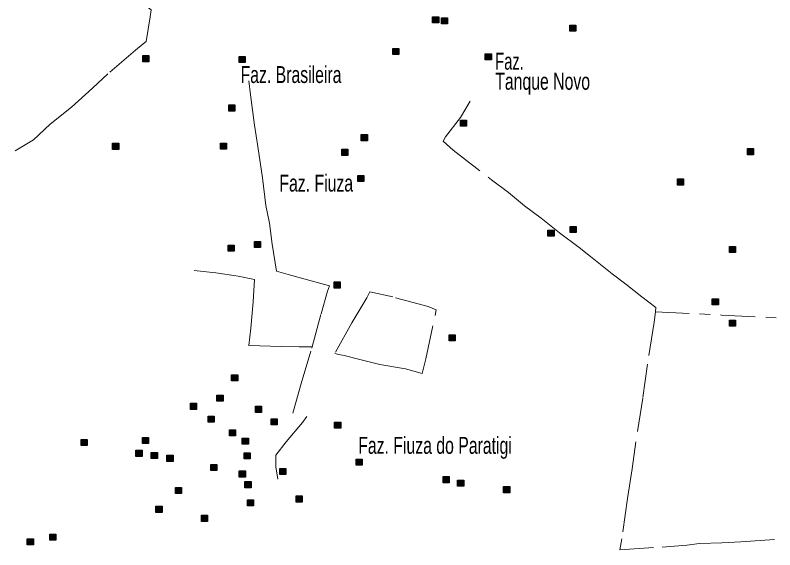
# Model space of a CAD drawing. Extents: x 445.6 to 500, y 8618.1 to 8673.4.
# Drawn here: x 445.62 to 452.83, y 8639.19 to 8644.26 of the extents above; entities that cross this region are included whole.
import ezdxf
from ezdxf.enums import TextEntityAlignment as Align

# ---------------------------------------------------------------- set-up
doc = ezdxf.new("R2010")
doc.units = 0
doc.header["$LTSCALE"] = 0.064
doc.linetypes.add('DOT_DASHED', pattern=[7.7, 5, -1.2, 0.3, -1.2])
doc.layers.add('2', color=7, linetype='Continuous', lineweight=25)
doc.layers.add('22', color=7, linetype='DOT_DASHED', lineweight=13)
doc.layers.add('61', color=7, linetype='Continuous')

msp = doc.modelspace()

# ---------------------------------------------------------------- hatches: boundary and pattern name
at = {"layer": '2'}
for points in [[(449.5825, 8644.2428), (449.6405, 8644.2428), (449.6405, 8644.1848), (449.5825, 8644.1848)], [(449.6669, 8644.2326), (449.7249, 8644.2326), (449.7249, 8644.1746), (449.6669, 8644.1746)], [(450.8829, 8644.1648), (450.9409, 8644.1648), (450.9409, 8644.1068), (450.8829, 8644.1068)], [(449.2041, 8643.9423), (449.2621, 8643.9423), (449.2621, 8643.8843), (449.2041, 8643.8843)], [(446.8327, 8643.8745), (446.8907, 8643.8745), (446.8907, 8643.8165), (446.8327, 8643.8165)], [(447.7481, 8643.8677), (447.8061, 8643.8677), (447.8061, 8643.8097), (447.7481, 8643.8097)], [(450.0823, 8643.8914), (450.1403, 8643.8914), (450.1403, 8643.8334), (450.0823, 8643.8334)], [(447.6501, 8643.4069), (447.7081, 8643.4069), (447.7081, 8643.3489), (447.6501, 8643.3489)], [(449.8464, 8643.2629), (449.9044, 8643.2629), (449.9044, 8643.2049), (449.8464, 8643.2049)], [(448.9063, 8643.1257), (448.9643, 8643.1257), (448.9643, 8643.0677), (448.9063, 8643.0677)], [(446.547, 8643.0445), (446.605, 8643.0445), (446.605, 8642.9865), (446.547, 8642.9865)], [(447.5695, 8643.046), (447.6275, 8643.046), (447.6275, 8642.988), (447.5695, 8642.988)], [(448.7209, 8642.9868), (448.7789, 8642.9868), (448.7789, 8642.9288), (448.7209, 8642.9288)], [(452.5694, 8642.9937), (452.6274, 8642.9937), (452.6274, 8642.9357), (452.5694, 8642.9357)], [(448.8725, 8642.7395), (448.9305, 8642.7395), (448.9305, 8642.6815), (448.8725, 8642.6815)], [(451.904, 8642.7057), (451.962, 8642.7057), (451.962, 8642.6477), (451.904, 8642.6477)], [(450.6768, 8642.2212), (450.7348, 8642.2212), (450.7348, 8642.1632), (450.6768, 8642.1632)], [(450.8858, 8642.2555), (450.9438, 8642.2555), (450.9438, 8642.1975), (450.8858, 8642.1975)], [(447.6434, 8642.0789), (447.7014, 8642.0789), (447.7014, 8642.0209), (447.6434, 8642.0209)], [(447.8933, 8642.1128), (447.9513, 8642.1128), (447.9513, 8642.0548), (447.8933, 8642.0548)], [(452.3971, 8642.0653), (452.4551, 8642.0653), (452.4551, 8642.0073), (452.3971, 8642.0073)], [(448.6487, 8641.7296), (448.7067, 8641.7296), (448.7067, 8641.6716), (448.6487, 8641.6716)], [(452.235, 8641.5706), (452.293, 8641.5706), (452.293, 8641.5126), (452.235, 8641.5126)], [(452.3971, 8641.3674), (452.4551, 8641.3674), (452.4551, 8641.3094), (452.3971, 8641.3094)], [(449.7388, 8641.2288), (449.7968, 8641.2288), (449.7968, 8641.1708), (449.7388, 8641.1708)], [(447.6759, 8640.8494), (447.7339, 8640.8494), (447.7339, 8640.7914), (447.6759, 8640.7914)], [(447.5374, 8640.6562), (447.5954, 8640.6562), (447.5954, 8640.5982), (447.5374, 8640.5982)], [(447.2847, 8640.5795), (447.3427, 8640.5795), (447.3427, 8640.5215), (447.2847, 8640.5215)], [(447.9022, 8640.5512), (447.9602, 8640.5512), (447.9602, 8640.4932), (447.9022, 8640.4932)], [(447.4538, 8640.4574), (447.5118, 8640.4574), (447.5118, 8640.3994), (447.4538, 8640.3994)], [(448.0508, 8640.4326), (448.1088, 8640.4326), (448.1088, 8640.3746), (448.0508, 8640.3746)], [(448.6534, 8640.4018), (448.7114, 8640.4018), (448.7114, 8640.3438), (448.6534, 8640.3438)], [(447.6556, 8640.3276), (447.7136, 8640.3276), (447.7136, 8640.2696), (447.6556, 8640.2696)], [(446.2486, 8640.236), (446.3066, 8640.236), (446.3066, 8640.178), (446.2486, 8640.178)], [(446.8296, 8640.2563), (446.8876, 8640.2563), (446.8876, 8640.1983), (446.8296, 8640.1983)], [(447.7772, 8640.2497), (447.8352, 8640.2497), (447.8352, 8640.1917), (447.7772, 8640.1917)], [(446.7688, 8640.1344), (446.8268, 8640.1344), (446.8268, 8640.0764), (446.7688, 8640.0764)], [(446.914, 8640.114), (446.972, 8640.114), (446.972, 8640.056), (446.914, 8640.056)], [(447.0627, 8640.0869), (447.1207, 8640.0869), (447.1207, 8640.0289), (447.0627, 8640.0289)], [(447.7941, 8640.1108), (447.8521, 8640.1108), (447.8521, 8640.0528), (447.7941, 8640.0528)], [(448.8572, 8640.0498), (448.9152, 8640.0498), (448.9152, 8639.9918), (448.8572, 8639.9918)], [(447.4781, 8639.9994), (447.5361, 8639.9994), (447.5361, 8639.9414), (447.4781, 8639.9414)], [(447.7483, 8639.9384), (447.8063, 8639.9384), (447.8063, 8639.8804), (447.7483, 8639.8804)], [(448.1333, 8639.9621), (448.1913, 8639.9621), (448.1913, 8639.9041), (448.1333, 8639.9041)], [(447.8023, 8639.8368), (447.8603, 8639.8368), (447.8603, 8639.7788), (447.8023, 8639.7788)], [(449.6813, 8639.8842), (449.7393, 8639.8842), (449.7393, 8639.8262), (449.6813, 8639.8262)], [(449.8198, 8639.8503), (449.8778, 8639.8503), (449.8778, 8639.7923), (449.8198, 8639.7923)], [(447.1437, 8639.7826), (447.2017, 8639.7826), (447.2017, 8639.7246), (447.1437, 8639.7246)], [(450.2555, 8639.7894), (450.3135, 8639.7894), (450.3135, 8639.7314), (450.2555, 8639.7314)], [(448.2887, 8639.7013), (448.3467, 8639.7013), (448.3467, 8639.6433), (448.2887, 8639.6433)], [(447.826, 8639.664), (447.884, 8639.664), (447.884, 8639.606), (447.826, 8639.606)], [(446.9579, 8639.603), (447.0159, 8639.603), (447.0159, 8639.545), (446.9579, 8639.545)], [(447.3902, 8639.5183), (447.4482, 8639.5183), (447.4482, 8639.4603), (447.3902, 8639.4603)], [(445.9513, 8639.3388), (446.0093, 8639.3388), (446.0093, 8639.2808), (445.9513, 8639.2808)], [(445.7385, 8639.2947), (445.7965, 8639.2947), (445.7965, 8639.2367), (445.7385, 8639.2367)]]:
    msp.add_hatch(color=256, dxfattribs=at).paths.add_polyline_path(points)

# ---------------------------------------------------------------- linework, layer by layer
for points in [[(449.5825, 8644.2428), (449.6405, 8644.2428), (449.6405, 8644.1848), (449.5825, 8644.1848)], [(449.6669, 8644.2326), (449.7249, 8644.2326), (449.7249, 8644.1746), (449.6669, 8644.1746)], [(450.8829, 8644.1648), (450.9409, 8644.1648), (450.9409, 8644.1068), (450.8829, 8644.1068)], [(449.2041, 8643.9423), (449.2621, 8643.9423), (449.2621, 8643.8843), (449.2041, 8643.8843)], [(446.8327, 8643.8745), (446.8907, 8643.8745), (446.8907, 8643.8165), (446.8327, 8643.8165)], [(447.7481, 8643.8677), (447.8061, 8643.8677), (447.8061, 8643.8097), (447.7481, 8643.8097)], [(450.0823, 8643.8914), (450.1403, 8643.8914), (450.1403, 8643.8334), (450.0823, 8643.8334)], [(447.6501, 8643.4069), (447.7081, 8643.4069), (447.7081, 8643.3489), (447.6501, 8643.3489)], [(449.8464, 8643.2629), (449.9044, 8643.2629), (449.9044, 8643.2049), (449.8464, 8643.2049)], [(448.9063, 8643.1257), (448.9643, 8643.1257), (448.9643, 8643.0677), (448.9063, 8643.0677)], [(446.547, 8643.0445), (446.605, 8643.0445), (446.605, 8642.9865), (446.547, 8642.9865)], [(447.5695, 8643.046), (447.6275, 8643.046), (447.6275, 8642.988), (447.5695, 8642.988)], [(448.7209, 8642.9868), (448.7789, 8642.9868), (448.7789, 8642.9288), (448.7209, 8642.9288)], [(452.5694, 8642.9937), (452.6274, 8642.9937), (452.6274, 8642.9357), (452.5694, 8642.9357)], [(448.8725, 8642.7395), (448.9305, 8642.7395), (448.9305, 8642.6815), (448.8725, 8642.6815)], [(451.904, 8642.7057), (451.962, 8642.7057), (451.962, 8642.6477), (451.904, 8642.6477)], [(450.6768, 8642.2212), (450.7348, 8642.2212), (450.7348, 8642.1632), (450.6768, 8642.1632)], [(450.8858, 8642.2555), (450.9438, 8642.2555), (450.9438, 8642.1975), (450.8858, 8642.1975)], [(447.6434, 8642.0789), (447.7014, 8642.0789), (447.7014, 8642.0209), (447.6434, 8642.0209)], [(447.8933, 8642.1128), (447.9513, 8642.1128), (447.9513, 8642.0548), (447.8933, 8642.0548)], [(452.3971, 8642.0653), (452.4551, 8642.0653), (452.4551, 8642.0073), (452.3971, 8642.0073)], [(448.6487, 8641.7296), (448.7067, 8641.7296), (448.7067, 8641.6716), (448.6487, 8641.6716)], [(452.235, 8641.5706), (452.293, 8641.5706), (452.293, 8641.5126), (452.235, 8641.5126)], [(452.3971, 8641.3674), (452.4551, 8641.3674), (452.4551, 8641.3094), (452.3971, 8641.3094)], [(449.7388, 8641.2288), (449.7968, 8641.2288), (449.7968, 8641.1708), (449.7388, 8641.1708)], [(447.6759, 8640.8494), (447.7339, 8640.8494), (447.7339, 8640.7914), (447.6759, 8640.7914)], [(447.5374, 8640.6562), (447.5954, 8640.6562), (447.5954, 8640.5982), (447.5374, 8640.5982)], [(447.2847, 8640.5795), (447.3427, 8640.5795), (447.3427, 8640.5215), (447.2847, 8640.5215)], [(447.9022, 8640.5512), (447.9602, 8640.5512), (447.9602, 8640.4932), (447.9022, 8640.4932)], [(447.4538, 8640.4574), (447.5118, 8640.4574), (447.5118, 8640.3994), (447.4538, 8640.3994)], [(448.0508, 8640.4326), (448.1088, 8640.4326), (448.1088, 8640.3746), (448.0508, 8640.3746)], [(448.6534, 8640.4018), (448.7114, 8640.4018), (448.7114, 8640.3438), (448.6534, 8640.3438)], [(447.6556, 8640.3276), (447.7136, 8640.3276), (447.7136, 8640.2696), (447.6556, 8640.2696)], [(446.2486, 8640.236), (446.3066, 8640.236), (446.3066, 8640.178), (446.2486, 8640.178)], [(446.8296, 8640.2563), (446.8876, 8640.2563), (446.8876, 8640.1983), (446.8296, 8640.1983)], [(447.7772, 8640.2497), (447.8352, 8640.2497), (447.8352, 8640.1917), (447.7772, 8640.1917)], [(446.7688, 8640.1344), (446.8268, 8640.1344), (446.8268, 8640.0764), (446.7688, 8640.0764)], [(446.914, 8640.114), (446.972, 8640.114), (446.972, 8640.056), (446.914, 8640.056)], [(447.0627, 8640.0869), (447.1207, 8640.0869), (447.1207, 8640.0289), (447.0627, 8640.0289)], [(447.7941, 8640.1108), (447.8521, 8640.1108), (447.8521, 8640.0528), (447.7941, 8640.0528)], [(448.8572, 8640.0498), (448.9152, 8640.0498), (448.9152, 8639.9918), (448.8572, 8639.9918)], [(447.4781, 8639.9994), (447.5361, 8639.9994), (447.5361, 8639.9414), (447.4781, 8639.9414)], [(447.7483, 8639.9384), (447.8063, 8639.9384), (447.8063, 8639.8804), (447.7483, 8639.8804)], [(448.1333, 8639.9621), (448.1913, 8639.9621), (448.1913, 8639.9041), (448.1333, 8639.9041)], [(447.8023, 8639.8368), (447.8603, 8639.8368), (447.8603, 8639.7788), (447.8023, 8639.7788)], [(449.6813, 8639.8842), (449.7393, 8639.8842), (449.7393, 8639.8262), (449.6813, 8639.8262)], [(449.8198, 8639.8503), (449.8778, 8639.8503), (449.8778, 8639.7923), (449.8198, 8639.7923)], [(447.1437, 8639.7826), (447.2017, 8639.7826), (447.2017, 8639.7246), (447.1437, 8639.7246)], [(450.2555, 8639.7894), (450.3135, 8639.7894), (450.3135, 8639.7314), (450.2555, 8639.7314)], [(448.2887, 8639.7013), (448.3467, 8639.7013), (448.3467, 8639.6433), (448.2887, 8639.6433)], [(447.826, 8639.664), (447.884, 8639.664), (447.884, 8639.606), (447.826, 8639.606)], [(446.9579, 8639.603), (447.0159, 8639.603), (447.0159, 8639.545), (446.9579, 8639.545)], [(447.3902, 8639.5183), (447.4482, 8639.5183), (447.4482, 8639.4603), (447.3902, 8639.4603)], [(445.9513, 8639.3388), (446.0093, 8639.3388), (446.0093, 8639.2808), (445.9513, 8639.2808)], [(445.7385, 8639.2947), (445.7965, 8639.2947), (445.7965, 8639.2367), (445.7385, 8639.2367)]]:
    msp.add_lwpolyline(points, close=True, dxfattribs=at)
at = {"layer": '22'}
for points in [[(446.1394, 8644.6844), (446.3003, 8644.6299), (446.431, 8644.5929), (446.5494, 8644.5535), (446.6481, 8644.4944), (446.7714, 8644.4131), (446.8454, 8644.3589), (446.9144, 8644.3096), (446.9041, 8644.2418), (446.8671, 8644.0102), (446.838, 8643.9864), (446.7636, 8643.9265), (446.5015, 8643.7033), (446.356, 8643.5678), (446.1562, 8643.3856), (445.9564, 8643.2254), (445.7961, 8643.0776), (445.6234, 8642.9717)], [(448.4395, 8641.1135), (448.5245, 8641.4275), (448.5869, 8641.6421), (448.603, 8641.6929), (448.4667, 8641.7298), (448.2126, 8641.7991), (448.1032, 8641.833), (448.0617, 8642.0868), (448.0362, 8642.2853), (448.0016, 8642.4537), (447.9692, 8642.7165), (447.9253, 8643.0141), (447.893, 8643.2149), (447.856, 8643.5029), (447.8398, 8643.6367)], [(449.9398, 8643.4445), (449.8462, 8643.2877), (449.7059, 8643.1041), (449.6825, 8643.0641), (449.7761, 8642.9773), (450.1403, 8642.697), (450.3015, 8642.5763), (450.4556, 8642.4516), (450.6123, 8642.3349), (450.785, 8642.1943), (450.9736, 8642.0563), (451.0798, 8641.9715), (451.2852, 8641.8054), (451.4154, 8641.7073), (451.5668, 8641.5879), (451.6996, 8641.4871), (451.695, 8641.447)], [(447.3202, 8641.8386), (447.5254, 8641.816), (447.7379, 8641.7837), (447.8927, 8641.7537), (447.8812, 8641.5414), (447.8581, 8641.2922), (447.8399, 8641.1271), (448.1494, 8641.1178), (448.3158, 8641.1155), (448.4197, 8641.1155), (448.4395, 8641.1135)], [(451.695, 8641.447), (451.6837, 8641.3491), (451.6201, 8640.9514), (451.575, 8640.6277), (451.5114, 8640.2151), (451.4742, 8639.9578), (451.4316, 8639.6776), (451.3758, 8639.2929), (451.3598, 8639.1905), (451.7582, 8639.217), (451.9946, 8639.2329), (452.1142, 8639.2489), (452.3267, 8639.2568), (452.5073, 8639.2648), (452.9423, 8639.2971)], [(451.695, 8641.447), (452.3232, 8641.4159), (453.0019, 8641.3812)], [(448.2558, 8640.4867), (448.3344, 8640.7659), (448.436, 8641.1005), (448.4395, 8641.1135)], [(448.1154, 8639.8615), (448.0965, 8639.9775), (448.0942, 8640.0883), (448.1936, 8640.2129), (448.3483, 8640.3975), (448.3899, 8640.4528)]]:
    msp.add_lwpolyline(points, dxfattribs=at)
msp.add_lwpolyline([(448.6916, 8641.0415), (448.7442, 8641.031), (448.9045, 8640.9916), (449.0806, 8640.947), (449.3251, 8640.905), (449.4828, 8640.8604), (449.5196, 8640.9995), (449.6169, 8641.4642), (449.5407, 8641.4983), (449.2042, 8641.5876), (448.986, 8641.6349), (448.9571, 8641.5797), (448.8178, 8641.3434), (448.6548, 8641.052)], close=True, dxfattribs=at)

# ---------------------------------------------------------------- texts
at = {"layer": '61'}
for s, width, p in [('Faz.', 0.65, (450.1766, 8643.7417)), ('Faz. Brasileira', 0.7, (447.761, 8643.6154)), ('Tanque Novo', 0.7, (450.1766, 8643.5517)), ('Faz. Fiuza do Paratigi', 0.7, (448.8769, 8640.1002))]:
    msp.add_text(s, height=0.16, dxfattribs=dict(at, width=width)).set_placement(p)
at = {"layer": '61', "width": 0.7}
msp.add_text('Faz. Fiuza', height=0.16, dxfattribs=at).set_placement((448.8284, 8642.5864), align=Align.RIGHT)

doc.saveas('drawing.dxf')
